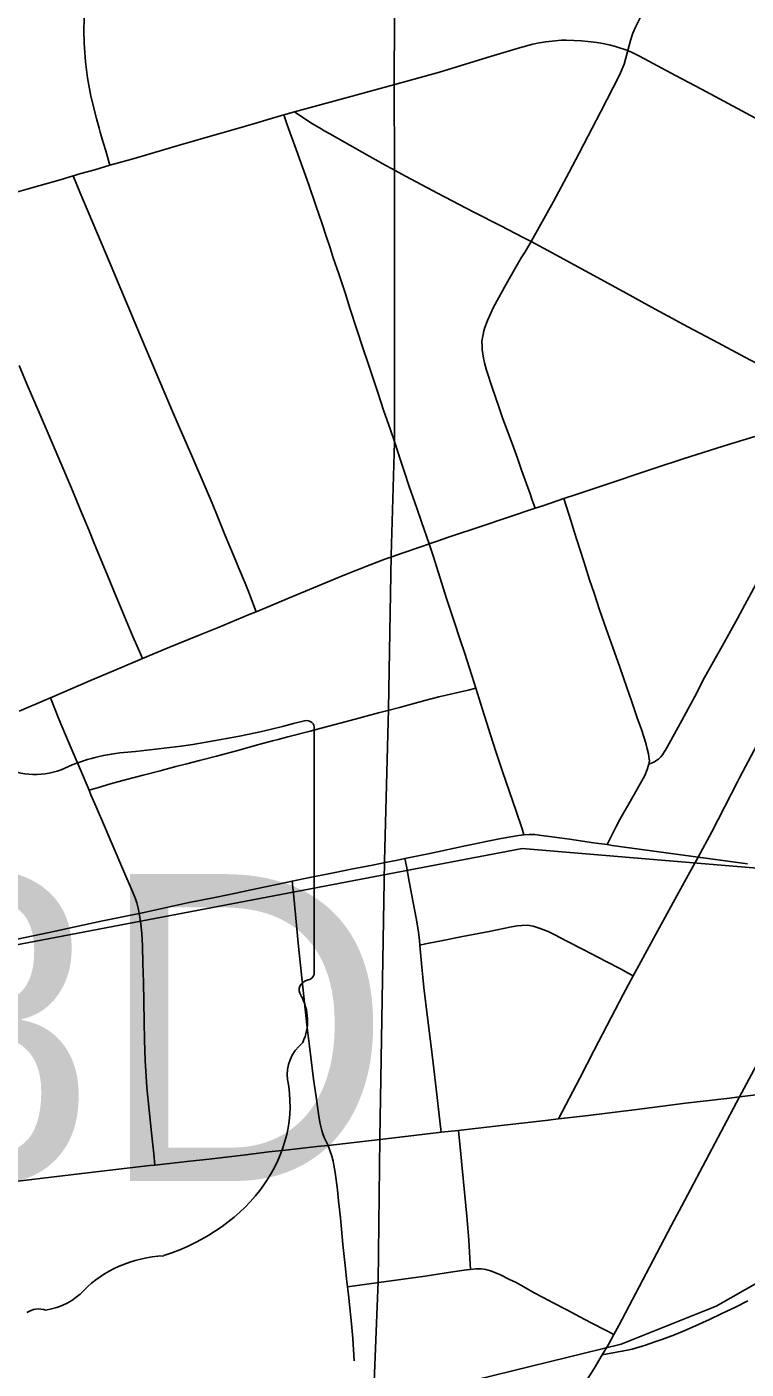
# Model space of a CAD drawing. Extents: x 0 to 34, y 0 to 22.
# Drawn here: x 3.632 to 3.7866, y 15.8314 to 16.1197 of the extents above; entities that cross this region are included whole.
import ezdxf

# ---------------------------------------------------------------- set-up
doc = ezdxf.new("R2010")
doc.units = 0
for name, color, linetype in [('GM_X_City_Street', 7, 'Continuous'), ('GM_X_Corporation', 7, 'Continuous'), ('GM_X_County_Road', 7, 'Continuous'), ('GM_X_Rail_Line', 7, 'Continuous'), ('GM_X_State_Route', 7, 'Continuous'), ('GM_X_State_Shield', 7, 'Continuous')]:
    doc.layers.add(name, color=color, linetype=linetype)

msp = doc.modelspace()

# ---------------------------------------------------------------- linework, layer by layer
at = {"layer": 'GM_X_City_Street'}
for points in [[(3.76116, 16.11463), (3.7617, 16.11681), (3.76223, 16.11836), (3.76278, 16.11964), (3.7642, 16.12252), (3.76862, 16.13108), (3.77425, 16.1418), (3.78027, 16.1534), (3.78102, 16.15484), (3.7814, 16.15551), (3.78182, 16.1562), (3.7822, 16.15675)], [(3.64988, 16.09), (3.6489, 16.09331), (3.64822, 16.09563), (3.64779, 16.09708), (3.64755, 16.09795), (3.64699, 16.10002), (3.6458, 16.10484), (3.64503, 16.10881), (3.6446, 16.1122), (3.64431, 16.11623), (3.64425, 16.11902), (3.64432, 16.12148), (3.6447, 16.12766), (3.64499, 16.13261), (3.64511, 16.13602), (3.6453, 16.13912), (3.64541, 16.14036)], [(3.74123, 16.01632), (3.74062, 16.01808), (3.74017, 16.01942), (3.73834, 16.02448), (3.73742, 16.0271), (3.73659, 16.02941), (3.73521, 16.03306), (3.73432, 16.03552), (3.73348, 16.0379), (3.73202, 16.04228), (3.73082, 16.04596), (3.73036, 16.04758), (3.73015, 16.04853), (3.72988, 16.0504), (3.72983, 16.05126), (3.72982, 16.05207), (3.72994, 16.05299), (3.73005, 16.05361), (3.73021, 16.05441), (3.73044, 16.05518), (3.73101, 16.05668), (3.73232, 16.05953), (3.73501, 16.06444), (3.73592, 16.06608), (3.73827, 16.0701), (3.73907, 16.07142), (3.74035, 16.07361), (3.74517, 16.08221), (3.74853, 16.0885), (3.74925, 16.08988), (3.7507, 16.09259), (3.75173, 16.09451), (3.75528, 16.10144), (3.75938, 16.10937), (3.76037, 16.11174), (3.76116, 16.11463)], [(3.73883, 15.94616), (3.73843, 15.94744), (3.73715, 15.95126), (3.73425, 15.95976), (3.73277, 15.96404), (3.73162, 15.96767), (3.72992, 15.9731), (3.72853, 15.97767), (3.72817, 15.97885), (3.72716, 15.98193), (3.7261, 15.9851), (3.72513, 15.98804), (3.72375, 15.99222), (3.72228, 15.99669), (3.72003, 16.00377), (3.71933, 16.00607), (3.7186, 16.00827), (3.71846, 16.00865), (3.71685, 16.01338), (3.71579, 16.01632), (3.71414, 16.02101), (3.71308, 16.02427), (3.71229, 16.02666), (3.71114, 16.0302), (3.71008, 16.03337), (3.70875, 16.03715), (3.70742, 16.0412), (3.70532, 16.04762), (3.70432, 16.05056), (3.70286, 16.05494), (3.70153, 16.05908), (3.70042, 16.06257), (3.69904, 16.06666), (3.69784, 16.07011), (3.6972, 16.07223), (3.69637, 16.07476), (3.69549, 16.07739), (3.69412, 16.08133), (3.6926, 16.08579), (3.68988, 16.09338), (3.68799, 16.09871), (3.68726, 16.10081)], [(3.68955, 16.10147), (3.69307, 16.09912), (3.69526, 16.0978), (3.69605, 16.09733), (3.69714, 16.09672), (3.69876, 16.09581), (3.70411, 16.09279), (3.7085, 16.09033), (3.71113, 16.08889), (3.71341, 16.08764), (3.72029, 16.08403), (3.72805, 16.07995), (3.73388, 16.07701), (3.73866, 16.07451), (3.74035, 16.07361), (3.74566, 16.07078), (3.76018, 16.06287), (3.76623, 16.05955), (3.77402, 16.05532), (3.78057, 16.05186), (3.78626, 16.04877), (3.7935, 16.04495)], [(3.68127, 15.99407), (3.67986, 15.99788), (3.67964, 15.99846), (3.67894, 16.00019), (3.6775, 16.00362), (3.67691, 16.00504), (3.67463, 16.01047), (3.67307, 16.01439), (3.67183, 16.0174), (3.67035, 16.02093), (3.66771, 16.02707), (3.66353, 16.03662), (3.65675, 16.05264), (3.64978, 16.06919), (3.64343, 16.08421), (3.64197, 16.08771)], [(3.65685, 15.98403), (3.6562, 15.98553), (3.65482, 15.98874), (3.65268, 15.99389), (3.65074, 15.99855), (3.64929, 16.00207), (3.64659, 16.00859), (3.64535, 16.0117), (3.64379, 16.01543), (3.64162, 16.02065), (3.63723, 16.0309), (3.63488, 16.03642), (3.63212, 16.04284), (3.63035, 16.04695)], [(3.63035, 15.97271), (3.63578, 15.97505), (3.63709, 15.9756), (3.63923, 15.97651), (3.64572, 15.9793), (3.65063, 15.98142), (3.65535, 15.98341), (3.65685, 15.98403), (3.6622, 15.98628), (3.66905, 15.98908), (3.673, 15.99066), (3.67978, 15.99346), (3.68127, 15.99407), (3.68437, 15.99534), (3.68808, 15.9969), (3.69997, 16.00184), (3.70576, 16.00419), (3.70898, 16.00538), (3.71044, 16.00589), (3.71265, 16.00666), (3.71693, 16.00813), (3.71808, 16.00852), (3.71846, 16.00865), (3.72039, 16.00932), (3.72239, 16.01), (3.73018, 16.01263), (3.73442, 16.01404), (3.73681, 16.01484), (3.73973, 16.01581), (3.74123, 16.01632), (3.74286, 16.01687), (3.74594, 16.01793), (3.74743, 16.01841), (3.75007, 16.01927), (3.75478, 16.02088), (3.76716, 16.02499), (3.77303, 16.0269), (3.78167, 16.02966), (3.78841, 16.03173)], [(3.75668, 15.94405), (3.75858, 15.94779), (3.75943, 15.94945), (3.7625, 15.95485), (3.76478, 15.95891), (3.76533, 15.96019), (3.76568, 15.96133), (3.76579, 15.96203), (3.76575, 15.96245), (3.76556, 15.96359), (3.76533, 15.96465), (3.7651, 15.96557), (3.76473, 15.96679), (3.76399, 15.96897), (3.76326, 15.97109), (3.76192, 15.97495), (3.76096, 15.9778), (3.75944, 15.98216), (3.75792, 15.98644), (3.75649, 15.99039), (3.75507, 15.99453), (3.75392, 15.99807), (3.75295, 16.00092), (3.75175, 16.00465), (3.75088, 16.00731), (3.74963, 16.01132), (3.7489, 16.01371), (3.74798, 16.01665), (3.74743, 16.01841)], [(3.76568, 15.96133), (3.76675, 15.9618), (3.76777, 15.96244), (3.76827, 15.96295), (3.76859, 15.96336), (3.76961, 15.96502), (3.77085, 15.96718), (3.77277, 15.97072), (3.77421, 15.97335), (3.77595, 15.97664), (3.77679, 15.97829), (3.77764, 15.97993), (3.7805, 15.98507), (3.78141, 15.98668), (3.78469, 15.99261), (3.78527, 15.99369), (3.78922, 16.00098)], [(3.65953, 15.87523), (3.65928, 15.87762), (3.65881, 15.88212), (3.65783, 15.89186), (3.65742, 15.89767), (3.6573, 15.90203), (3.65721, 15.90603), (3.65708, 15.91452), (3.65697, 15.91853), (3.65686, 15.92231), (3.65675, 15.92495), (3.65653, 15.92704), (3.65625, 15.9289), (3.65617, 15.92928), (3.65592, 15.93041), (3.65565, 15.93154), (3.65537, 15.93242), (3.65472, 15.934), (3.65332, 15.9373), (3.64993, 15.94515), (3.6487, 15.948), (3.6469, 15.95217), (3.64581, 15.95476), (3.6454, 15.95574), (3.64334, 15.96063), (3.64217, 15.96326), (3.64088, 15.96628), (3.63896, 15.97085), (3.63709, 15.9756)], [(3.6454, 15.95574), (3.64746, 15.95634), (3.65002, 15.95709), (3.65341, 15.95802), (3.65699, 15.95899), (3.66065, 15.95992), (3.66405, 15.96081), (3.66637, 15.96141), (3.66911, 15.96211), (3.67278, 15.96309), (3.67707, 15.96424), (3.68185, 15.96554), (3.68483, 15.96634), (3.68601, 15.96665), (3.6881, 15.96719), (3.6929, 15.96844), (3.6953, 15.96907), (3.7007, 15.97053), (3.70757, 15.97239), (3.70985, 15.97297), (3.71213, 15.97355), (3.71756, 15.97499), (3.72058, 15.97578), (3.7237, 15.97653), (3.72685, 15.97727), (3.72853, 15.97767)], [(3.74629, 15.88512), (3.74786, 15.88816), (3.75083, 15.89392), (3.75394, 15.8999), (3.75756, 15.90692), (3.76015, 15.91189), (3.76228, 15.91584), (3.76349, 15.91811), (3.76711, 15.9247), (3.77046, 15.93083), (3.77412, 15.93752), (3.77625, 15.94136), (3.7792, 15.94682), (3.78471, 15.95757), (3.78513, 15.95838), (3.79083, 15.96905)], [(3.72102, 15.88226), (3.72097, 15.88284), (3.72059, 15.88595), (3.72009, 15.89036), (3.71934, 15.89714), (3.71883, 15.90127), (3.71813, 15.90689), (3.71734, 15.91334), (3.71711, 15.91557), (3.71687, 15.9177), (3.71669, 15.92007), (3.71646, 15.92247), (3.71636, 15.92355), (3.71608, 15.92578), (3.71566, 15.92829), (3.71506, 15.93163), (3.71418, 15.93613), (3.71357, 15.93943), (3.71327, 15.94106)], [(3.70238, 15.83314), (3.70204, 15.83794), (3.70176, 15.84109), (3.70157, 15.84321), (3.70111, 15.84732), (3.70095, 15.84906), (3.70074, 15.85075), (3.70049, 15.85298), (3.69995, 15.85818), (3.69962, 15.86148), (3.69939, 15.86385), (3.69901, 15.86756), (3.69874, 15.86993), (3.69827, 15.87364), (3.69799, 15.87522), (3.69781, 15.87605), (3.69753, 15.87712), (3.69715, 15.87837), (3.69674, 15.87944), (3.6959, 15.88111), (3.69562, 15.88195), (3.69539, 15.88265), (3.69506, 15.88408), (3.69479, 15.88576), (3.69418, 15.88989), (3.69362, 15.89369), (3.69274, 15.90075), (3.69218, 15.90534), (3.69153, 15.91143), (3.69041, 15.92215), (3.68937, 15.93284), (3.68905, 15.93619)], [(3.71646, 15.92247), (3.71771, 15.92271), (3.72142, 15.92346), (3.72565, 15.9243), (3.73136, 15.92541), (3.73614, 15.92639), (3.73739, 15.92662), (3.73836, 15.92671), (3.73959, 15.92672), (3.74081, 15.92652), (3.74229, 15.92607), (3.74402, 15.92538), (3.74547, 15.92467), (3.74802, 15.92333), (3.75155, 15.92152), (3.75485, 15.9198), (3.75647, 15.91896), (3.75958, 15.91734), (3.76125, 15.91641), (3.76228, 15.91584)], [(3.72735, 15.85281), (3.72722, 15.85523), (3.72696, 15.85912), (3.72654, 15.86423), (3.72613, 15.86868), (3.72547, 15.87527), (3.72519, 15.87838), (3.72491, 15.88117), (3.72476, 15.88265)], [(3.70095, 15.84906), (3.70765, 15.84997), (3.71763, 15.85136), (3.72302, 15.8522), (3.7265, 15.85271), (3.72735, 15.85281), (3.7285, 15.85294), (3.72961, 15.85294), (3.73063, 15.8528), (3.73162, 15.85252), (3.73364, 15.85171), (3.73589, 15.85059), (3.73699, 15.85004), (3.73883, 15.84906), (3.74103, 15.84779), (3.74294, 15.84677), (3.74512, 15.84561), (3.74804, 15.84413), (3.75087, 15.8426), (3.75329, 15.84135), (3.75649, 15.83968), (3.75817, 15.8388)], [(3.75564, 15.83445), (3.75988, 15.83522), (3.76108, 15.83544), (3.76207, 15.8357), (3.76495, 15.83653), (3.76699, 15.83722), (3.76844, 15.83775), (3.77117, 15.83877), (3.77342, 15.83968), (3.77505, 15.8404), (3.77872, 15.84206), (3.78124, 15.84325), (3.78429, 15.84472), (3.78693, 15.84605)]]:
    msp.add_lwpolyline(points, dxfattribs=at)
at = {"layer": 'GM_X_Corporation'}
msp.add_lwpolyline([(3.70333, 15.37577), (3.70345, 15.45291), (3.70359, 15.55423), (3.70558, 15.73525), (3.70665, 15.76005), (3.70649, 15.82509), (3.70754, 15.85024), (3.70784, 15.881), (3.70887, 15.94048), (3.70974, 15.97324), (3.71033, 16.00617), (3.71103, 16.03048), (3.71102, 16.08917), (3.71095, 16.10763), (3.71132, 16.17743)], dxfattribs=at)
msp.add_lwpolyline([(3.70333, 15.37577), (3.70345, 15.45291), (3.70359, 15.55423), (3.70558, 15.73525), (3.70665, 15.76005), (3.70649, 15.82509), (3.70754, 15.85024), (3.70784, 15.881), (3.70887, 15.94048), (3.70974, 15.97324), (3.71033, 16.00617), (3.71103, 16.03048), (3.71102, 16.08917), (3.71095, 16.10763), (3.71132, 16.17743)], dxfattribs=at)
at = {"layer": 'GM_X_County_Road'}
msp.add_line((3.68726, 16.10081), (3.68955, 16.10147), dxfattribs=at)
for points in [[(3.68955, 16.10147), (3.69876, 16.10401), (3.71106, 16.10735), (3.72066, 16.11), (3.73167, 16.11334), (3.73791, 16.11523), (3.74076, 16.11598), (3.74213, 16.11628), (3.74353, 16.11652), (3.74555, 16.11674), (3.74689, 16.11684), (3.74787, 16.11685), (3.74955, 16.11682), (3.75123, 16.11673), (3.75253, 16.11661), (3.75451, 16.11637), (3.75579, 16.11615), (3.75744, 16.11579), (3.7585, 16.11549), (3.76116, 16.11463)], [(3.76116, 16.11463), (3.76237, 16.11405), (3.76368, 16.11343), (3.77139, 16.10928), (3.77695, 16.10633), (3.79434, 16.09706), (3.80443, 16.09175), (3.82185, 16.08258), (3.83039, 16.07782)], [(3.64988, 16.09), (3.65169, 16.09052), (3.65378, 16.09109), (3.65557, 16.09161), (3.66452, 16.09422), (3.67349, 16.09679), (3.67676, 16.09777), (3.68124, 16.09906), (3.68362, 16.09977), (3.68726, 16.10081)], [(3.61689, 16.08038), (3.61745, 16.08055), (3.61893, 16.081), (3.62041, 16.08146), (3.62515, 16.08288), (3.62783, 16.08366), (3.63231, 16.08495), (3.63918, 16.08689), (3.64197, 16.08771)], [(3.64197, 16.08771), (3.64364, 16.0882), (3.64662, 16.08905), (3.64988, 16.09)]]:
    msp.add_lwpolyline(points, dxfattribs=at)
at = {"layer": 'GM_X_Rail_Line'}
for points in [[(3.87267, 15.94556), (3.81111, 15.93714), (3.73847, 15.94326), (3.60197, 15.91725), (3.48115, 15.89698), (3.42495, 15.8507), (3.18526, 15.79853), (3.02464, 15.76082), (2.89809, 15.73596), (2.60407, 16.00063), (2.47782, 16.11184), (2.33987, 16.24504), (2.23167, 16.2458), (2.21504, 16.26646), (2.14289, 16.38363), (2.11165, 16.43175), (2.10072, 16.44113), (2.1, 16.44138)], [(2.1, 14.2793), (2.17615, 14.36566), (2.49842, 14.73281), (2.80361, 15.08859), (3.07649, 15.40969), (3.30023, 15.67247), (3.32247, 15.69248), (3.34849, 15.71089), (3.38277, 15.73382), (3.4199, 15.75012), (3.47025, 15.76679), (3.52412, 15.78019), (3.64176, 15.80886), (3.72472, 15.82815), (3.7597, 15.83673), (3.78011, 15.84488), (3.80172, 15.85717), (3.81743, 15.87046), (3.87267, 15.94556)]]:
    msp.add_lwpolyline(points, dxfattribs=at)
at = {"layer": 'GM_X_State_Route'}
for points in [[(3.7869, 15.93993), (3.77625, 15.94136), (3.75778, 15.94389), (3.75668, 15.94405), (3.75381, 15.94446), (3.74862, 15.94523), (3.74433, 15.9458), (3.7426, 15.94601), (3.74115, 15.9462), (3.73995, 15.94625), (3.73883, 15.94616), (3.73766, 15.94601), (3.73393, 15.94537), (3.73071, 15.94473), (3.72799, 15.94415), (3.72655, 15.94386), (3.71861, 15.94213), (3.71327, 15.94106), (3.71165, 15.94073), (3.70899, 15.94021), (3.70632, 15.93968), (3.70173, 15.93879), (3.69827, 15.93809), (3.69174, 15.93676), (3.68905, 15.93619), (3.68502, 15.93533), (3.68024, 15.93434), (3.67691, 15.93364), (3.67275, 15.93277), (3.66656, 15.93153), (3.65685, 15.92943), (3.65617, 15.92928), (3.64803, 15.92759), (3.6368, 15.92518), (3.62649, 15.92303)], [(3.78516, 15.88989), (3.78664, 15.89269), (3.79317, 15.90485), (3.80134, 15.92021), (3.81086, 15.93707)], [(3.78516, 15.88989), (3.78811, 15.89026), (3.79863, 15.89158), (3.81012, 15.89305), (3.81998, 15.89432), (3.83569, 15.89627), (3.83895, 15.89668)], [(3.6205, 15.87058), (3.63307, 15.87211), (3.6355, 15.87237), (3.64926, 15.87404), (3.65848, 15.87512), (3.65953, 15.87523), (3.66708, 15.87604), (3.67121, 15.87651), (3.67911, 15.87742), (3.68401, 15.87803), (3.68545, 15.87821), (3.68758, 15.87845), (3.69191, 15.87893), (3.69437, 15.87921), (3.69674, 15.87944), (3.70795, 15.88073), (3.72056, 15.88221), (3.72102, 15.88226), (3.72476, 15.88265), (3.72593, 15.88278), (3.73394, 15.88369), (3.74349, 15.8848), (3.74629, 15.88512), (3.75204, 15.88579), (3.76307, 15.88715), (3.77353, 15.88849), (3.78245, 15.88955), (3.78516, 15.88989)], [(3.75698, 15.8367), (3.75817, 15.8388), (3.75922, 15.84076), (3.76579, 15.85329), (3.77053, 15.86233), (3.77335, 15.86757), (3.78516, 15.88989)], [(3.74979, 15.82501), (3.7539, 15.83155), (3.75564, 15.83445), (3.75698, 15.8367)]]:
    msp.add_lwpolyline(points, dxfattribs=at)
at = {"layer": 'GM_X_State_Shield'}
for p, q in [((3.69378, 15.91667), (3.69378, 15.96901)), ((3.69377, 15.91668), (3.69378, 15.91667))]:
    msp.add_line(p, q, dxfattribs=at)
for centre, major_axis, start_param, end_param in [((3.63508, 16.10295), (0.17476, 0), 4.814394, 5.042369), ((3.69196, 15.96923), (0.00183, 0), 6.141152, 7.989035), ((3.65737, 15.93597), (0.03516, 0), 1.699011, 2.107814), ((3.63378, 15.96984), (0.01336, 0), 4.081561, 5.145723), ((3.69336, 15.91283), (0.00284, 0), 1.883978, 3.671073), ((3.69183, 15.91647), (0.00196, 0), 5.05454, 6.418171), ((3.6753, 15.90621), (0.01704, 0), 5.934695, 6.695948), ((3.70036, 15.89477), (0.0124, 0), 2.387724, 3.262537), ((3.64487, 15.88811), (0.04371, 0), 5.101752, 6.440018), ((3.6633, 15.83666), (0.02394, 0), 1.647645, 2.488434), ((3.63297, 15.85505), (0.01412, 0), 4.937069, 5.64225), ((3.63458, 15.8413), (0.00376, 0), 1.147584, 2.315152)]:
    msp.add_ellipse(centre, major_axis=major_axis, ratio=0.8, start_param=start_param, end_param=end_param, dxfattribs=at)

# ---------------------------------------------------------------- texts
msp.add_text('18D', height=0.065918, dxfattribs=at).set_placement((3.54895, 15.87181))

doc.saveas('drawing.dxf')
